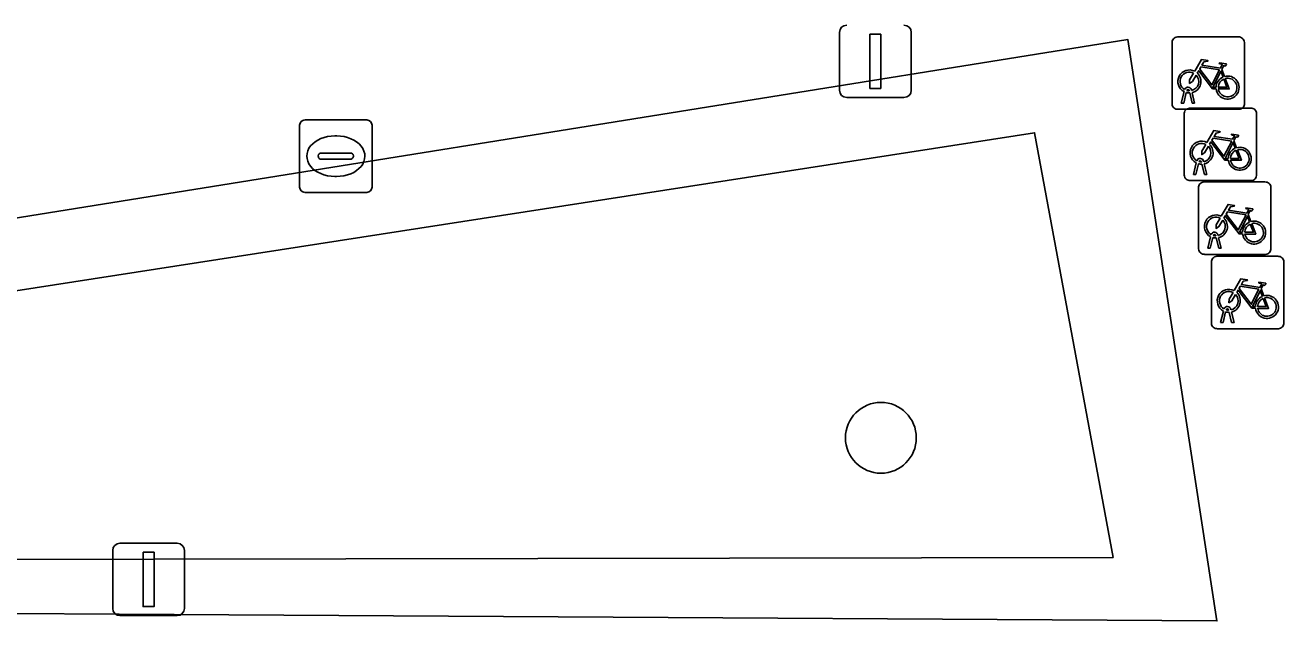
# Model space of a CAD drawing. Extents: x 160077 to 160948, y 386481 to 387498.
# Drawn here: x 160600.3 to 160617.68, y 387287.28 to 387295.51 of the extents above; entities that cross this region are included whole.
import ezdxf

# ---------------------------------------------------------------- set-up
doc = ezdxf.new("R2010")
doc.units = 0
for name, color, linetype in [('IMGEO_Boom', 7, 'Continuous'), ('IMGEO_Fietsenrek', 7, 'Continuous'), ('IMGEO_Groenvoorziening', 7, 'Continuous'), ('IMGEO_Kolk', 7, 'Continuous'), ('IMGEO_Lichtmast', 7, 'Continuous'), ('IMGEO_Voetpad_open', 7, 'Continuous')]:
    doc.layers.add(name, color=color, linetype=linetype)

msp = doc.modelspace()

# ---------------------------------------------------------------- linework, layer by layer
at = {"layer": 'IMGEO_Boom'}
msp.add_circle((160612.112, 387289.809), 0.489, dxfattribs=at)
at = {"layer": 'IMGEO_Fietsenrek'}
for p, q in [((160616.207, 387295.346), (160617.048, 387295.346)), ((160617.048, 387295.346), (160616.207, 387295.346)), ((160616.132, 387294.421), (160616.132, 387295.262)), ((160616.132, 387295.262), (160616.132, 387294.421)), ((160617.132, 387295.271), (160617.132, 387294.43)), ((160617.132, 387294.43), (160617.132, 387295.271)), ((160616.819, 387294.895), (160616.855, 387294.8)), ((160616.37, 387294.602), (160616.369, 387294.606)), ((160616.401, 387294.613), (160616.402, 387294.606)), ((160616.259, 387294.43), (160616.298, 387294.59)), ((160616.328, 387294.578), (160616.293, 387294.43)), ((160616.411, 387294.43), (160616.377, 387294.572)), ((160616.409, 387294.576), (160616.444, 387294.43)), ((160617.057, 387294.346), (160616.216, 387294.346)), ((160616.216, 387294.346), (160617.057, 387294.346)), ((160616.293, 387294.43), (160616.259, 387294.43)), ((160616.3, 387293.437), (160616.3, 387294.278)), ((160616.3, 387294.278), (160616.3, 387293.437)), ((160616.375, 387294.362), (160617.216, 387294.362)), ((160617.216, 387294.362), (160616.375, 387294.362)), ((160616.444, 387294.43), (160616.411, 387294.43)), ((160617.3, 387294.287), (160617.3, 387293.446)), ((160617.3, 387293.446), (160617.3, 387294.287)), ((160616.987, 387293.911), (160617.023, 387293.816)), ((160616.427, 387293.446), (160616.466, 387293.606)), ((160616.496, 387293.594), (160616.461, 387293.446)), ((160616.538, 387293.618), (160616.537, 387293.622)), ((160616.579, 387293.446), (160616.545, 387293.588)), ((160616.569, 387293.629), (160616.57, 387293.622)), ((160616.577, 387293.592), (160616.612, 387293.446)), ((160616.461, 387293.446), (160616.427, 387293.446)), ((160616.612, 387293.446), (160616.579, 387293.446)), ((160617.225, 387293.362), (160616.384, 387293.362)), ((160616.384, 387293.362), (160617.225, 387293.362)), ((160616.498, 387292.418), (160616.498, 387293.259)), ((160616.498, 387293.259), (160616.498, 387292.418)), ((160616.573, 387293.343), (160617.414, 387293.343)), ((160617.414, 387293.343), (160616.573, 387293.343)), ((160617.498, 387293.268), (160617.498, 387292.427)), ((160617.498, 387292.427), (160617.498, 387293.268)), ((160617.185, 387292.892), (160617.221, 387292.797)), ((160616.625, 387292.427), (160616.664, 387292.587)), ((160616.694, 387292.575), (160616.659, 387292.427)), ((160616.736, 387292.599), (160616.735, 387292.603)), ((160616.777, 387292.427), (160616.743, 387292.569)), ((160616.767, 387292.61), (160616.768, 387292.603)), ((160616.775, 387292.573), (160616.81, 387292.427)), ((160616.659, 387292.427), (160616.625, 387292.427)), ((160616.81, 387292.427), (160616.777, 387292.427)), ((160617.423, 387292.343), (160616.582, 387292.343)), ((160616.582, 387292.343), (160617.423, 387292.343)), ((160616.676, 387291.391), (160616.676, 387292.232)), ((160616.676, 387292.232), (160616.676, 387291.391)), ((160616.751, 387292.316), (160617.592, 387292.316)), ((160617.592, 387292.316), (160616.751, 387292.316)), ((160617.676, 387292.241), (160617.676, 387291.4)), ((160617.676, 387291.4), (160617.676, 387292.241)), ((160617.363, 387291.865), (160617.399, 387291.77)), ((160616.803, 387291.4), (160616.842, 387291.56)), ((160616.872, 387291.548), (160616.837, 387291.4)), ((160616.914, 387291.572), (160616.913, 387291.576)), ((160616.955, 387291.4), (160616.921, 387291.542)), ((160616.945, 387291.583), (160616.946, 387291.576)), ((160616.953, 387291.546), (160616.988, 387291.4)), ((160617.601, 387291.316), (160616.76, 387291.316)), ((160616.76, 387291.316), (160617.601, 387291.316)), ((160616.837, 387291.4), (160616.803, 387291.4)), ((160616.988, 387291.4), (160616.955, 387291.4))]:
    msp.add_line(p, q, dxfattribs=at)
for points in [[(160616.445, 387294.872), (160616.54, 387295.036), (160616.626, 387295.022), (160616.628, 387295.013), (160616.572, 387295.002), (160616.545, 387294.957), (160616.801, 387294.916)], [(160616.801, 387294.916), (160616.826, 387294.965), (160616.82, 387294.969), (160616.797, 387294.973), (160616.785, 387294.98), (160616.784, 387294.983), (160616.786, 387294.988), (160616.881, 387294.973), (160616.883, 387294.963), (160616.873, 387294.95), (160616.861, 387294.944), (160616.847, 387294.95), (160616.819, 387294.895)], [(160616.466, 387294.82), (160616.414, 387294.73), (160616.374, 387294.705), (160616.375, 387294.752), (160616.43, 387294.846)], [(160616.741, 387294.628), (160616.691, 387294.628), (160616.5, 387294.879), (160616.481, 387294.847)], [(160616.788, 387294.891), (160616.531, 387294.932), (160616.514, 387294.903), (160616.681, 387294.683), (160616.788, 387294.891)], [(160616.836, 387294.793), (160616.806, 387294.87), (160616.697, 387294.652), (160616.74, 387294.652)], [(160616.77, 387294.652), (160616.89, 387294.651), (160616.846, 387294.765)], [(160616.866, 387294.772), (160616.921, 387294.627), (160616.771, 387294.627)], [(160616.613, 387293.888), (160616.708, 387294.052), (160616.794, 387294.038), (160616.796, 387294.029), (160616.74, 387294.018), (160616.713, 387293.973), (160616.969, 387293.932)], [(160616.956, 387293.907), (160616.699, 387293.948), (160616.682, 387293.919), (160616.849, 387293.699), (160616.956, 387293.907)], [(160616.969, 387293.932), (160616.994, 387293.981), (160616.988, 387293.985), (160616.965, 387293.989), (160616.953, 387293.996), (160616.952, 387293.999), (160616.954, 387294.004), (160617.049, 387293.989), (160617.051, 387293.979), (160617.041, 387293.966), (160617.029, 387293.96), (160617.015, 387293.966), (160616.987, 387293.911)], [(160616.634, 387293.836), (160616.582, 387293.746), (160616.542, 387293.721), (160616.543, 387293.768), (160616.598, 387293.862)], [(160616.909, 387293.644), (160616.859, 387293.644), (160616.668, 387293.895), (160616.649, 387293.863)], [(160617.004, 387293.809), (160616.974, 387293.886), (160616.865, 387293.668), (160616.908, 387293.668)], [(160616.938, 387293.668), (160617.058, 387293.667), (160617.014, 387293.781)], [(160617.034, 387293.788), (160617.089, 387293.643), (160616.939, 387293.643)], [(160616.811, 387292.869), (160616.906, 387293.033), (160616.992, 387293.019), (160616.994, 387293.01), (160616.938, 387292.999), (160616.911, 387292.954), (160617.167, 387292.913)], [(160617.107, 387292.625), (160617.057, 387292.625), (160616.866, 387292.876), (160616.847, 387292.844)], [(160617.154, 387292.888), (160616.897, 387292.929), (160616.88, 387292.9), (160617.047, 387292.68), (160617.154, 387292.888)], [(160617.167, 387292.913), (160617.192, 387292.962), (160617.186, 387292.966), (160617.163, 387292.97), (160617.151, 387292.977), (160617.15, 387292.98), (160617.152, 387292.985), (160617.247, 387292.97), (160617.249, 387292.96), (160617.239, 387292.947), (160617.227, 387292.941), (160617.213, 387292.947), (160617.185, 387292.892)], [(160616.832, 387292.817), (160616.78, 387292.727), (160616.74, 387292.702), (160616.741, 387292.749), (160616.796, 387292.843)], [(160617.202, 387292.79), (160617.172, 387292.867), (160617.063, 387292.649), (160617.106, 387292.649)], [(160617.136, 387292.649), (160617.256, 387292.648), (160617.212, 387292.762)], [(160617.232, 387292.769), (160617.287, 387292.624), (160617.137, 387292.624)], [(160616.989, 387291.842), (160617.084, 387292.006), (160617.17, 387291.992), (160617.172, 387291.983), (160617.116, 387291.972), (160617.089, 387291.927), (160617.345, 387291.886)], [(160617.285, 387291.598), (160617.235, 387291.598), (160617.044, 387291.849), (160617.025, 387291.817)], [(160617.332, 387291.861), (160617.075, 387291.902), (160617.058, 387291.873), (160617.225, 387291.653), (160617.332, 387291.861)], [(160617.38, 387291.763), (160617.35, 387291.84), (160617.241, 387291.622), (160617.284, 387291.622)], [(160617.345, 387291.886), (160617.37, 387291.935), (160617.364, 387291.939), (160617.341, 387291.943), (160617.329, 387291.95), (160617.328, 387291.953), (160617.33, 387291.958), (160617.425, 387291.943), (160617.427, 387291.933), (160617.417, 387291.92), (160617.405, 387291.914), (160617.391, 387291.92), (160617.363, 387291.865)], [(160617.01, 387291.79), (160616.958, 387291.7), (160616.918, 387291.675), (160616.919, 387291.722), (160616.974, 387291.816)], [(160617.314, 387291.622), (160617.434, 387291.621), (160617.39, 387291.735)], [(160617.41, 387291.742), (160617.465, 387291.597), (160617.315, 387291.597)]]:
    msp.add_lwpolyline(points, dxfattribs=at)
for centre, radius, start, end in [((160616.21, 387295.268), 0.0779, 92.4484, 184.2845), ((160616.21, 387295.268), 0.0779, 92.4484, 184.2845), ((160617.054, 387295.268), 0.0779, 2.4484, 94.2845), ((160617.054, 387295.268), 0.0779, 2.4484, 94.2845), ((160616.372, 387294.731), 0.159, 62.6766, 242.1369), ((160616.372, 387294.731), 0.129, 63.3192, 238.903), ((160616.372, 387294.731), 0.129, 283.6043, 43.4302), ((160616.372, 387294.731), 0.159, 283.5766, 46.6042), ((160616.899, 387294.647), 0.159, 113.3408, 178.3217), ((160616.899, 387294.647), 0.159, 187.0065, 105.7708), ((160616.352, 387294.602), 0.0499, 12.8025, 158.6934), ((160616.352, 387294.602), 0.0174, 12.8025, 163.4502), ((160616.372, 387294.731), 0.129, 253.415, 269.0204), ((160616.899, 387294.647), 0.129, 113.923, 177.9556), ((160616.899, 387294.647), 0.129, 188.6715, 104.5883), ((160616.372, 387294.731), 0.159, 253.9967, 271.7867), ((160616.21, 387294.424), 0.0779, 182.4484, 274.2845), ((160616.21, 387294.424), 0.0779, 182.4484, 274.2845), ((160616.378, 387294.284), 0.0779, 92.4484, 184.2845), ((160616.378, 387294.284), 0.0779, 92.4484, 184.2845), ((160617.054, 387294.424), 0.0779, 272.4484, 4.2845), ((160617.054, 387294.424), 0.0779, 272.4484, 4.2845), ((160617.222, 387294.284), 0.0779, 2.4484, 94.2845), ((160617.222, 387294.284), 0.0779, 2.4484, 94.2845), ((160616.54, 387293.747), 0.159, 62.6766, 242.1369), ((160616.54, 387293.747), 0.129, 63.3192, 238.903), ((160616.54, 387293.747), 0.129, 283.6043, 43.4302), ((160616.54, 387293.747), 0.159, 283.5766, 46.6042), ((160617.067, 387293.663), 0.159, 113.3408, 178.3217), ((160617.067, 387293.663), 0.159, 187.0065, 105.7708), ((160617.067, 387293.663), 0.129, 113.923, 177.9556), ((160617.067, 387293.663), 0.129, 188.6715, 104.5883), ((160616.52, 387293.618), 0.0499, 12.8025, 158.6934), ((160616.54, 387293.747), 0.159, 253.9967, 271.7867), ((160616.52, 387293.618), 0.0174, 12.8025, 163.4502), ((160616.54, 387293.747), 0.129, 253.415, 269.0204), ((160616.378, 387293.44), 0.0779, 182.4484, 274.2845), ((160616.378, 387293.44), 0.0779, 182.4484, 274.2845), ((160617.222, 387293.44), 0.0779, 272.4484, 4.2845), ((160617.222, 387293.44), 0.0779, 272.4484, 4.2845), ((160616.576, 387293.265), 0.0779, 92.4484, 184.2845), ((160616.576, 387293.265), 0.0779, 92.4484, 184.2845), ((160617.42, 387293.265), 0.0779, 2.4484, 94.2845), ((160617.42, 387293.265), 0.0779, 2.4484, 94.2845), ((160616.738, 387292.728), 0.159, 62.6766, 242.1369), ((160616.738, 387292.728), 0.129, 63.3192, 238.903), ((160616.738, 387292.728), 0.129, 283.6043, 43.4302), ((160616.738, 387292.728), 0.159, 283.5766, 46.6042), ((160617.265, 387292.644), 0.159, 113.3408, 178.3217), ((160617.265, 387292.644), 0.159, 187.0065, 105.7708), ((160617.265, 387292.644), 0.129, 113.923, 177.9556), ((160617.265, 387292.644), 0.129, 188.6715, 104.5883), ((160616.718, 387292.599), 0.0499, 12.8025, 158.6934), ((160616.738, 387292.728), 0.159, 253.9967, 271.7867), ((160616.718, 387292.599), 0.0174, 12.8025, 163.4502), ((160616.738, 387292.728), 0.129, 253.415, 269.0204), ((160616.576, 387292.421), 0.0779, 182.4484, 274.2845), ((160616.576, 387292.421), 0.0779, 182.4484, 274.2845), ((160617.42, 387292.421), 0.0779, 272.4484, 4.2845), ((160617.42, 387292.421), 0.0779, 272.4484, 4.2845), ((160616.754, 387292.238), 0.0779, 92.4484, 184.2845), ((160616.754, 387292.238), 0.0779, 92.4484, 184.2845), ((160617.598, 387292.238), 0.0779, 2.4484, 94.2845), ((160617.598, 387292.238), 0.0779, 2.4484, 94.2845), ((160616.916, 387291.701), 0.159, 62.6766, 242.1369), ((160616.916, 387291.701), 0.129, 63.3192, 238.903), ((160616.916, 387291.701), 0.129, 283.6043, 43.4302), ((160616.916, 387291.701), 0.159, 283.5766, 46.6042), ((160617.443, 387291.617), 0.159, 113.3408, 178.3217), ((160617.443, 387291.617), 0.159, 187.0065, 105.7708), ((160617.443, 387291.617), 0.129, 113.923, 177.9556), ((160617.443, 387291.617), 0.129, 188.6715, 104.5883), ((160616.896, 387291.572), 0.0499, 12.8025, 158.6934), ((160616.916, 387291.701), 0.159, 253.9967, 271.7867), ((160616.896, 387291.572), 0.0174, 12.8025, 163.4502), ((160616.916, 387291.701), 0.129, 253.415, 269.0204), ((160616.754, 387291.394), 0.0779, 182.4484, 274.2845), ((160616.754, 387291.394), 0.0779, 182.4484, 274.2845), ((160617.598, 387291.394), 0.0779, 272.4484, 4.2845), ((160617.598, 387291.394), 0.0779, 272.4484, 4.2845)]:
    msp.add_arc(centre, radius, start, end, dxfattribs=at)
at = {"layer": 'IMGEO_Groenvoorziening'}
for points in [[(160615.522, 387295.309), (160596.943, 387292.325), (160595.526, 387287.409), (160616.752, 387287.281)], [(160597.58, 387291.439), (160596.777, 387288.122), (160615.317, 387288.157), (160614.235, 387294.022)], [(160597.58, 387291.439), (160614.235, 387294.022), (160615.317, 387288.157), (160596.777, 387288.122)]]:
    msp.add_lwpolyline(points, close=True, dxfattribs=at)
at = {"layer": 'IMGEO_Kolk'}
for p, q in [((160604.085, 387293.273), (160604.085, 387294.125)), ((160604.16, 387294.199), (160605.012, 387294.199)), ((160605.086, 387294.125), (160605.086, 387293.273)), ((160604.573, 387293.979), (160604.598, 387293.979)), ((160604.387, 387293.742), (160604.785, 387293.742)), ((160604.344, 387293.693), (160604.344, 387293.705)), ((160604.782, 387293.656), (160604.384, 387293.656)), ((160604.828, 387293.705), (160604.828, 387293.693)), ((160604.596, 387293.419), (160604.571, 387293.419)), ((160605.012, 387293.199), (160604.16, 387293.199))]:
    msp.add_line(p, q, dxfattribs=at)
for points in [[(160604.085, 387293.273), (160604.085, 387294.125)], [(160604.16, 387294.199), (160605.012, 387294.199)], [(160605.086, 387294.125), (160605.086, 387293.273)], [(160605.012, 387293.199), (160604.16, 387293.199)]]:
    msp.add_lwpolyline(points, dxfattribs=at)
for centre, radius, start, end in [((160604.162, 387294.123), 0.0765, 91.552, 178.448), ((160604.162, 387294.123), 0.0765, 91.552, 178.448), ((160605.01, 387294.123), 0.0765, 1.552, 88.448), ((160605.01, 387294.123), 0.0765, 1.552, 88.448), ((160604.384, 387293.702), 0.0403, 85.8775, 175.7526), ((160604.789, 387293.704), 0.0386, 1.7309, 96.639), ((160604.381, 387293.692), 0.0366, 178.938, 274.7102), ((160604.785, 387293.699), 0.043, 264.8664, 352.4533), ((160604.162, 387293.275), 0.0765, 181.552, 268.448), ((160604.162, 387293.275), 0.0765, 181.552, 268.448), ((160605.01, 387293.275), 0.0765, 271.552, 358.448), ((160605.01, 387293.275), 0.0765, 271.552, 358.448)]:
    msp.add_arc(centre, radius, start, end, dxfattribs=at)
for centre, major_axis, ratio, start_param, end_param in [((160604.572, 387293.699), (-0.387, 0.002), 0.722429, 4.712389, 7.853982), ((160604.597, 387293.699), (-0.39, 0.002), 0.717154, 1.570796, 4.712389)]:
    msp.add_ellipse(centre, major_axis=major_axis, ratio=ratio, start_param=start_param, end_param=end_param, dxfattribs=at)
at = {"layer": 'IMGEO_Lichtmast'}
for p, q in [((160611.541, 387294.609), (160611.541, 387295.409)), ((160611.541, 387295.409), (160611.541, 387294.609)), ((160612.531, 387295.409), (160612.531, 387294.609)), ((160612.531, 387294.609), (160612.531, 387295.409)), ((160612.431, 387294.509), (160611.641, 387294.509)), ((160611.641, 387294.509), (160612.431, 387294.509)), ((160601.605, 387288.353), (160602.395, 387288.353)), ((160602.395, 387288.353), (160601.605, 387288.353)), ((160601.505, 387287.453), (160601.505, 387288.253)), ((160601.505, 387288.253), (160601.505, 387287.453)), ((160602.495, 387288.253), (160602.495, 387287.453)), ((160602.495, 387287.453), (160602.495, 387288.253)), ((160602.395, 387287.353), (160601.605, 387287.353)), ((160601.605, 387287.353), (160602.395, 387287.353))]:
    msp.add_line(p, q, dxfattribs=at)
for points in [[(160611.961, 387295.384), (160612.111, 387295.384), (160612.111, 387294.634), (160611.961, 387294.634), (160611.961, 387295.384)], [(160601.925, 387288.228), (160602.075, 387288.228), (160602.075, 387287.478), (160601.925, 387287.478), (160601.925, 387288.228)]]:
    msp.add_lwpolyline(points, dxfattribs=at)
for centre, start, end in [((160611.641, 387295.409), 90, 180), ((160611.641, 387295.409), 90, 180), ((160612.431, 387295.409), 0, 90), ((160612.431, 387295.409), 360, 90), ((160611.641, 387294.609), 180, 270), ((160611.641, 387294.609), 180, 270), ((160612.431, 387294.609), 270, 0), ((160612.431, 387294.609), 270, 0), ((160601.605, 387288.253), 90, 180), ((160601.605, 387288.253), 90, 180), ((160602.395, 387288.253), 0, 90), ((160602.395, 387288.253), 360, 90), ((160601.605, 387287.453), 180, 270), ((160601.605, 387287.453), 180, 270), ((160602.395, 387287.453), 270, 0), ((160602.395, 387287.453), 270, 0)]:
    msp.add_arc(centre, 0.1, start, end, dxfattribs=at)
at = {"layer": 'IMGEO_Voetpad_open'}
msp.add_lwpolyline([(160596.943, 387292.325), (160615.522, 387295.309), (160616.752, 387287.281), (160595.526, 387287.409)], close=True, dxfattribs=at)

doc.saveas('drawing.dxf')
